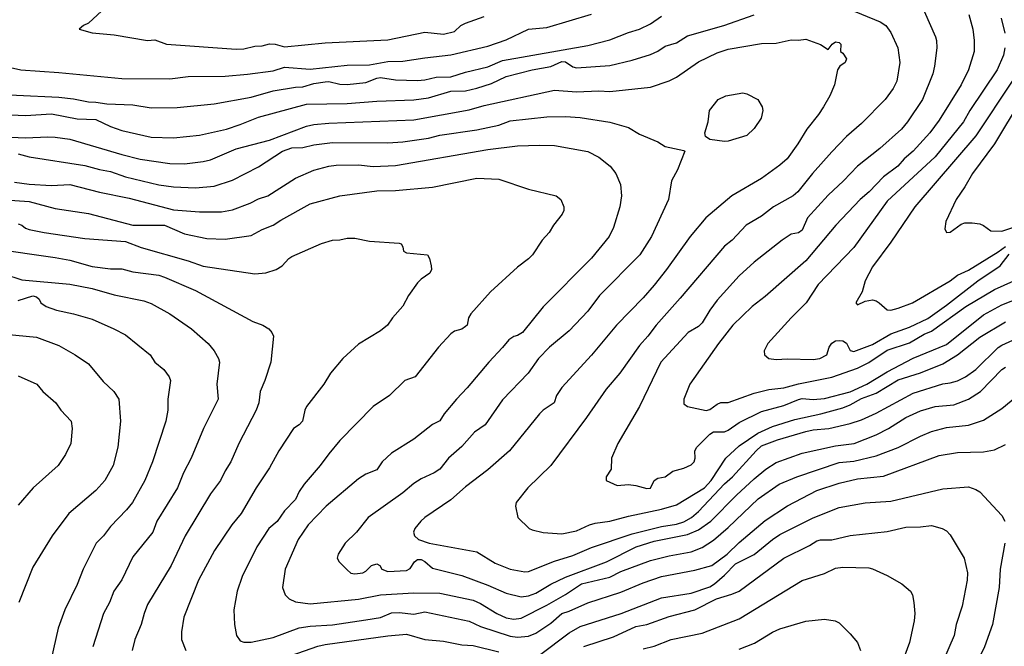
# Model space of a CAD drawing. Header units: metres. Extents: x -46681 to -43747, y -240911 to -237677.
# Tile 768 of 1056: x -45594 to -45461, y -238027 to -237943. Entities that reach past the tile are written whole.
import ezdxf

# ---------------------------------------------------------------- set-up
doc = ezdxf.new("R2010")
doc.units = ezdxf.units.M
doc.layers.add('CONTOUR_INDEX', color=1, linetype='Continuous')
doc.layers.add('CONTOUR_INTER', color=3, linetype='Continuous')

msp = doc.modelspace()

# ---------------------------------------------------------------- linework, layer by layer
at = {"layer": 'CONTOUR_INDEX'}
for points, elevation in [([(-45484.1, -237940.55), (-45478.05, -237943.02), (-45477.31, -237943.52), (-45476.6, -237944.43), (-45475.68, -237946.52), (-45475.38, -237948.52), (-45475.82, -237951.02), (-45476.28, -237952.02), (-45477.36, -237953.52), (-45480.6, -237956.76), (-45482.6, -237958.51), (-45484.6, -237960.58), (-45487.22, -237963.52), (-45489.2, -237966.02), (-45489.82, -237966.52), (-45492.49, -237968.02), (-45494.1, -237969.31), (-45496.15, -237970.52), (-45498.07, -237972.52), (-45499.1, -237973.35), (-45505.1, -237980.4), (-45508.35, -237984.02), (-45509.45, -237985.52), (-45510.6, -237986.79), (-45513.26, -237990.52), (-45515.1, -237992.68), (-45517.77, -237996.52), (-45522.57, -238003.02), (-45525.68, -238006.02), (-45527.25, -238008.02), (-45527.34, -238008.52), (-45527.03, -238010.02), (-45525.52, -238011.52), (-45525.1, -238011.73), (-45523.6, -238012.05), (-45521.1, -238012.24), (-45519.1, -238011.85), (-45517.33, -238011.02), (-45516.6, -238010.81), (-45514.6, -238010.53), (-45512.1, -238009.84), (-45507.6, -238008.93), (-45505.6, -238008.33), (-45501.79, -238006.02), (-45500.91, -238005.02), (-45498.94, -238002.02), (-45497.1, -238000.37), (-45494.6, -237998.63), (-45492.6, -237997.75), (-45489.6, -237996.79), (-45486.07, -237996.02), (-45483.1, -237995.21), (-45482.1, -237994.82), (-45480.6, -237993.97), (-45478.6, -237993.23), (-45475.6, -237991.44), (-45472.6, -237990.49), (-45469.6, -237989.24), (-45467.6, -237988.03), (-45464.6, -237985.64), (-45461.1, -237983.58)], 75), ([(-45595.6, -237955.57), (-45593.6, -237955.69), (-45590.1, -237955.46), (-45586.6, -237956.11), (-45584.1, -237956.22), (-45582.1, -237957.16), (-45580.6, -237957.7), (-45576.6, -237958.61), (-45573.6, -237958.71), (-45570.1, -237958.35), (-45566.42, -237957.52), (-45564.6, -237956.91), (-45562.1, -237955.88), (-45555.6, -237954.13), (-45550.1, -237954.05), (-45546.1, -237953.73), (-45541.1, -237953.54), (-45539.1, -237953.28), (-45536.1, -237952.38), (-45534.1, -237952.34), (-45532.6, -237952), (-45530.6, -237951.34), (-45528.6, -237950.4), (-45525.1, -237949.52), (-45522.6, -237949.06), (-45521.1, -237948.37), (-45520.6, -237948.4), (-45519.6, -237949.08), (-45519.1, -237949.23), (-45514.6, -237948.9), (-45511.6, -237948.21), (-45509.1, -237947.42), (-45508.1, -237946.98), (-45507.1, -237946.3), (-45505.6, -237945.83), (-45504.1, -237944.88), (-45499.2, -237943.52), (-45495.1, -237942.05)], 75), ([(-45459, -237953.52), (-45462.59, -237959.52), (-45465.59, -237963.52), (-45466.6, -237965.33), (-45467.8, -237967.02), (-45469.16, -237970.02), (-45469.3, -237971.02), (-45469.1, -237971.51), (-45468.6, -237971.47), (-45467.1, -237970.38), (-45466.6, -237970.21), (-45465.6, -237970.18), (-45464.6, -237970.33), (-45464.1, -237970.53), (-45463.1, -237971.28), (-45461.6, -237971.31), (-45460.1, -237970.83)], 70), ([(-45594.6, -237970.34), (-45594.1, -237970.49), (-45593.6, -237970.89), (-45593.1, -237971.11), (-45591.1, -237971.52), (-45585.6, -237972.32), (-45580.1, -237972.72), (-45577.96, -237973.52), (-45571.6, -237975.32), (-45569.6, -237976.04), (-45562.6, -237977.1), (-45561.1, -237976.95), (-45559.72, -237976.52), (-45558.91, -237976.02), (-45558, -237975.02), (-45557.6, -237974.75), (-45553.6, -237973), (-45552.1, -237972.52), (-45551.1, -237972.5), (-45550.1, -237972.28), (-45549.1, -237972.25), (-45547.1, -237972.66), (-45543.1, -237972.96), (-45542.83, -237973.02), (-45542.6, -237973.45), (-45542.52, -237974.02), (-45542.1, -237974.23), (-45539.26, -237974.52), (-45538.97, -237975.02), (-45538.76, -237976.02), (-45538.71, -237976.52), (-45538.96, -237977.02), (-45540.1, -237977.8), (-45540.6, -237978.29), (-45541.84, -237980.02), (-45542.6, -237981.48), (-45543.98, -237983.02), (-45544.66, -237984.02), (-45545.6, -237984.79), (-45548.6, -237986.58), (-45550.72, -237988.52), (-45552.39, -237990.52), (-45553.26, -237992.02), (-45555.62, -237995.02), (-45555.86, -237995.52), (-45556.15, -237997.02), (-45556.6, -237997.53), (-45557.35, -237998.02), (-45559.35, -238001.02), (-45560.6, -238003.34), (-45562.43, -238006.02), (-45564.43, -238009.52), (-45565.71, -238011.02), (-45568.05, -238014.52), (-45570.21, -238018.52), (-45572.22, -238023.52), (-45572.51, -238025.52), (-45572.52, -238026.52), (-45571.92, -238028.02)], 80), ([(-45594.6, -237990.89), (-45592.07, -237992.02), (-45591.25, -237993.02), (-45589.51, -237994.52), (-45588.83, -237995.52), (-45587.45, -237997.02), (-45587.28, -237998.02), (-45587.48, -238000.02), (-45588.18, -238001.52), (-45589.19, -238003.02), (-45592.59, -238006.02), (-45594.6, -238008.37)], 85), ([(-45524.1, -238028.65), (-45520.1, -238025.64), (-45518.6, -238024.76), (-45513.07, -238023.02), (-45507.6, -238020.9), (-45503.6, -238020.26), (-45501.1, -238019.43), (-45500.45, -238019.02), (-45499.1, -238017.86), (-45497.6, -238016.31), (-45495.1, -238015.03), (-45492.6, -238013), (-45491.6, -238012.35), (-45487.1, -238010.09), (-45483.6, -238008.71), (-45480.1, -238008.08), (-45476.6, -238007.81), (-45469.6, -238006.18), (-45466.1, -238005.91), (-45465.1, -238006.24), (-45464.6, -238006.56), (-45461.6, -238009.78), (-45461.22, -238010.52)], 80), ([(-45461.18, -238013.52), (-45461.82, -238017.02), (-45461.95, -238019.52), (-45462.87, -238024.52), (-45463.93, -238027.52), (-45466.11, -238032.02), (-45467.3, -238034.02), (-45468.34, -238036.52), (-45468.99, -238039.02), (-45468.97, -238040.52), (-45469.98, -238042.02), (-45470.73, -238044.52), (-45470.9, -238046.02), (-45470.86, -238047.52), (-45470.06, -238051.02), (-45469.45, -238052.02), (-45468.1, -238053.78), (-45467.6, -238054.14), (-45465.6, -238054.84), (-45461.6, -238055.74), (-45458.1, -238056.35)], 80), ([(-45558.6, -238029.03), (-45554.1, -238027.44), (-45553.1, -238027.2), (-45544.6, -238026.04), (-45542.1, -238025.81), (-45539.62, -238026.52), (-45537.1, -238026.77), (-45534.6, -238027.26), (-45533.1, -238027.35), (-45529.6, -238028.23)], 80)]:
    msp.add_lwpolyline(points, dxfattribs=dict(at, elevation=elevation))
at = {"layer": 'CONTOUR_INTER'}
for points, elevation in [([(-45598.1, -237948.63), (-45594.25, -237949.52), (-45589.1, -237949.84), (-45580.6, -237950.66), (-45574.1, -237950.71), (-45571.6, -237950.42), (-45566.6, -237950.36), (-45563.6, -237950.1), (-45560.1, -237949.62), (-45558.6, -237949.13), (-45555.1, -237949.39), (-45550.1, -237948.89), (-45547.1, -237948.82), (-45544.6, -237948.36), (-45542.6, -237948.34), (-45539.6, -237947.86), (-45536.1, -237947.49), (-45531.1, -237946.32), (-45528.6, -237945.42), (-45525.6, -237944), (-45523.1, -237943.79), (-45517.1, -237941.95)], 73), ([(-45583.29, -237941.52), (-45585.1, -237943.18), (-45585.77, -237943.52), (-45586.34, -237944.02), (-45584.6, -237944.5), (-45581.6, -237944.75), (-45577.1, -237945.52), (-45576.1, -237945.43), (-45574.52, -237946.02), (-45565.1, -237946.71), (-45564.1, -237946.64), (-45562.6, -237946.3), (-45561.6, -237946.27), (-45560.6, -237945.99), (-45559.84, -237946.02), (-45558.6, -237946.37), (-45553.1, -237945.83), (-45544.6, -237945.45), (-45539.6, -237944.42), (-45537.1, -237944.67), (-45535.6, -237944.32), (-45534.74, -237943.52), (-45534.1, -237943.17), (-45531.6, -237942.27)], 72), ([(-45472.1, -237941.56), (-45470.58, -237945.02), (-45470.43, -237945.52), (-45470.4, -237946.52), (-45470.71, -237949.02), (-45470.95, -237950.02), (-45472.34, -237953.52), (-45474.35, -237956.52), (-45475.19, -237957.52), (-45478.1, -237960.14), (-45481.12, -237962.52), (-45483.01, -237964.52), (-45485.1, -237966.43), (-45487.86, -237969.52), (-45488.6, -237971.19), (-45489.1, -237971.53), (-45490.1, -237971.73), (-45491.29, -237972.52), (-45495.1, -237975.51), (-45497.1, -237977.34), (-45500.1, -237980.65), (-45501.1, -237981.99), (-45502.1, -237983.72), (-45502.6, -237984.19), (-45504.02, -237985.02), (-45507.72, -237989.02), (-45510.6, -237995.02), (-45513.53, -238000.02), (-45514.37, -238002.02), (-45514.44, -238003.52), (-45515.08, -238004.52), (-45515.08, -238005.02), (-45513.6, -238005.71), (-45512.1, -238005.57), (-45511.1, -238005.7), (-45509.6, -238006.14), (-45509.1, -238006.07), (-45508.59, -238005.02), (-45508.1, -238004.73), (-45507.1, -238004.55), (-45506.1, -238003.77), (-45504.6, -238003.35), (-45503.6, -238002.91), (-45503.18, -238002.52), (-45503.07, -238002.02), (-45503.1, -238001.02), (-45502.83, -238000.52), (-45501.1, -237998.77), (-45500.6, -237998.47), (-45499.1, -237998.45), (-45498.6, -237998.25), (-45497.1, -237997.18), (-45494.1, -237995.7), (-45491.1, -237994.88), (-45489.1, -237994.09), (-45488.6, -237993.96), (-45487.1, -237994.09), (-45485.6, -237993.93), (-45482.1, -237993.04), (-45479.87, -237992.02), (-45477.1, -237990.35), (-45473.6, -237988.5), (-45469.1, -237986.64), (-45464.1, -237982.62), (-45461.6, -237981.28), (-45459.1, -237980.3)], 74), ([(-45466.05, -237942.02), (-45465.53, -237944.02), (-45465.34, -237945.52), (-45465.36, -237947.02), (-45466.1, -237949.52), (-45467.09, -237951.52), (-45470.1, -237956.32), (-45471.34, -237958.02), (-45473.6, -237960.52), (-45474.79, -237961.52), (-45475.65, -237962.52), (-45477.6, -237963.95), (-45479.55, -237966.02), (-45480.78, -237967.02), (-45484.05, -237970.52), (-45488.1, -237975.31), (-45493.6, -237980.15), (-45495.37, -237981.52), (-45497.96, -237984.02), (-45499.91, -237986.52), (-45503.8, -237992.02), (-45504.58, -237994.02), (-45504.6, -237994.66), (-45504.12, -237995.02), (-45501.6, -237995.56), (-45501.1, -237995.44), (-45500.1, -237994.7), (-45499.6, -237994.48), (-45498.6, -237994.51), (-45495.1, -237993.21), (-45493.1, -237992.73), (-45491.1, -237992.5), (-45489.1, -237991.96), (-45484.6, -237991.06), (-45481.1, -237989.84), (-45479.6, -237989.06), (-45477.1, -237987.43), (-45474.1, -237986.4), (-45472.1, -237985.26), (-45471.1, -237984.83), (-45466.46, -237981.52), (-45462.6, -237979.21), (-45459.99, -237978.02)], 73), ([(-45600.6, -237952.67), (-45589.1, -237953.21), (-45587.1, -237953.42), (-45585.1, -237953.84), (-45584.1, -237953.86), (-45582.6, -237954.11), (-45579.1, -237954.22), (-45576.6, -237954.62), (-45573.1, -237954.59), (-45568.1, -237954.08), (-45563.1, -237953.21), (-45560.1, -237952.34), (-45557.1, -237951.83), (-45556.1, -237951.78), (-45554.6, -237951.34), (-45553.1, -237951.1), (-45552.6, -237951.08), (-45551.1, -237951.45), (-45550.1, -237951.47), (-45547.6, -237951.23), (-45546.1, -237950.63), (-45545.6, -237950.55), (-45543.6, -237950.87), (-45540.6, -237950.94), (-45539.6, -237950.87), (-45538.1, -237950.5), (-45536.1, -237950.45), (-45534.1, -237949.8), (-45531.1, -237949.08), (-45529.1, -237948.24), (-45517.6, -237946.23), (-45514.6, -237945.46), (-45512.1, -237944.47), (-45510.57, -237944.02), (-45509.1, -237943.29), (-45507.6, -237942.23)], 74), ([(-45461.68, -237942.52), (-45461.22, -237944.52)], 72), ([(-45596.6, -237958.57), (-45593.6, -237958.7), (-45590.6, -237958.54), (-45589.6, -237958.59), (-45587.6, -237958.89), (-45580.6, -237960.97), (-45578.1, -237961.56), (-45574.1, -237962.18), (-45572.1, -237962.19), (-45569.6, -237961.9), (-45568.6, -237961.65), (-45565.1, -237960.18), (-45560.6, -237959), (-45555.6, -237957.12), (-45554.6, -237956.88), (-45552.6, -237956.69), (-45541.1, -237956.25), (-45533.6, -237954.93), (-45531.6, -237954.34), (-45522.1, -237952.27), (-45519.1, -237952.49), (-45516.1, -237952.35), (-45514.6, -237952.41), (-45509.1, -237951.86), (-45506.6, -237950.99), (-45505.6, -237950.48), (-45502.6, -237948.43), (-45500.1, -237947.2), (-45498.6, -237946.71), (-45494.1, -237945.92), (-45492.1, -237945.89), (-45490.1, -237945.46), (-45489.1, -237945.5), (-45488.1, -237945.37), (-45486.1, -237946.06), (-45485.1, -237946.73), (-45484.56, -237946.02), (-45484.1, -237945.73), (-45483.6, -237945.82), (-45483.39, -237946.02), (-45483.43, -237947.02), (-45483.1, -237947.25), (-45482.62, -237948.02), (-45482.79, -237948.52), (-45483.49, -237949.02), (-45483.83, -237949.52), (-45484.21, -237951.52), (-45484.87, -237953.02), (-45485.73, -237954.52), (-45486.38, -237955.52), (-45487.99, -237957.52), (-45489.17, -237959.52), (-45490.61, -237961.52), (-45491.6, -237962.4), (-45494.1, -237964.21), (-45498.12, -237966.52), (-45501.61, -237969.52), (-45503.73, -237972.02), (-45506.96, -237976.52), (-45508.6, -237978.6), (-45510.1, -237980.33), (-45513.69, -237984.02), (-45517.1, -237988.07), (-45521.1, -237992.45), (-45521.82, -237993.52), (-45522.15, -237994.52), (-45523.6, -237995.52), (-45524.1, -237996.02), (-45528.16, -238001.02), (-45531.1, -238003.61), (-45534.1, -238005.88), (-45536.1, -238007.66), (-45539.62, -238010.02), (-45540.17, -238010.52), (-45540.95, -238011.52), (-45541.15, -238012.02), (-45541.01, -238012.52), (-45540.45, -238013.02), (-45539.03, -238013.52), (-45532.6, -238014.67), (-45530.1, -238016.23), (-45528.1, -238017.05), (-45526.1, -238017.4), (-45525.6, -238017.34), (-45522.1, -238015.93), (-45519.6, -238015.19), (-45517.1, -238014.08), (-45511.6, -238012.24), (-45507.6, -238011.26), (-45505.6, -238010.94), (-45504.6, -238010.61), (-45503.55, -238010.02), (-45502.6, -238009.22), (-45499.1, -238005.5), (-45498.03, -238004.52), (-45494.84, -238001.02), (-45494.1, -238000.37), (-45491.93, -237999.52), (-45488.1, -237998.39), (-45487.1, -237998.18), (-45485.01, -237998.02), (-45482.1, -237997.34), (-45480.6, -237996.83), (-45478.6, -237995.93), (-45473.6, -237993.24), (-45469.6, -237991.95), (-45468.6, -237991.85), (-45467.6, -237991.55), (-45466.53, -237991.02), (-45465.1, -237990.02), (-45462.1, -237987.05), (-45461.6, -237986.73), (-45460.1, -237986.05)], 76), ([(-45461.19, -237946.52), (-45461.38, -237947.52), (-45462.25, -237949.52), (-45465.92, -237955.02), (-45466.79, -237956.52), (-45470.6, -237961.27), (-45477.1, -237967.24), (-45481.62, -237973.52), (-45486.44, -237978.52), (-45488.08, -237981.02), (-45490.1, -237983.02), (-45493.22, -237986.52), (-45493.74, -237987.52), (-45493.69, -237988.02), (-45493.12, -237988.52), (-45492.1, -237988.69), (-45490.6, -237988.58), (-45487.1, -237988.66), (-45486.2, -237988.52), (-45485.26, -237988.02), (-45484.94, -237987.02), (-45484.6, -237986.47), (-45484.1, -237986.16), (-45483.6, -237986.09), (-45483.1, -237986.14), (-45482.6, -237986.46), (-45482.1, -237987.44), (-45481.6, -237987.58), (-45479.1, -237986.63), (-45476.6, -237985.21), (-45474.1, -237984.3), (-45471.6, -237983.12), (-45469.1, -237981.34), (-45464.87, -237978.02), (-45461.82, -237976.02), (-45460.6, -237974.45)], 72), ([(-45460.22, -237951.02), (-45465.1, -237958.41), (-45473.39, -237968.02), (-45476.6, -237972.82), (-45479.1, -237976.14), (-45480.09, -237978.02), (-45480.5, -237979.52), (-45481.34, -237981.02), (-45481.1, -237981.27), (-45480.1, -237980.79), (-45479.1, -237980.61), (-45478.6, -237980.73), (-45478.17, -237981.02), (-45477.1, -237981.97), (-45476.6, -237981.98), (-45475.6, -237981.74), (-45473.68, -237981.02), (-45468.6, -237978.02), (-45467.6, -237977.29), (-45466.1, -237976.59), (-45462.1, -237974.12), (-45461.1, -237973.39)], 71), ([(-45498.93, -237953.02), (-45496.6, -237952.6), (-45496.1, -237952.73), (-45494.6, -237953.51), (-45493.99, -237954.52), (-45493.91, -237955.02), (-45494.13, -237956.02), (-45495.1, -237957.45), (-45496.1, -237958.36), (-45498.6, -237959.15), (-45499.1, -237959.2), (-45501.1, -237958.9), (-45501.66, -237958.52), (-45501.77, -237958.02), (-45501.31, -237956.52), (-45501.12, -237955.02), (-45499.97, -237953.52), (-45498.93, -237953.02)], 77), ([(-45594.6, -237960.85), (-45593.1, -237961.26), (-45585.6, -237962.44), (-45583.6, -237962.98), (-45582.1, -237963.24), (-45580.1, -237963.96), (-45575.6, -237965.03), (-45573.6, -237965.33), (-45570.6, -237965.44), (-45568.1, -237965.21), (-45565.6, -237964.43), (-45562.1, -237962.62), (-45558.84, -237960.52), (-45557.6, -237960.07), (-45556.1, -237959.99), (-45554.6, -237959.62), (-45552.1, -237959.32), (-45544.6, -237959.37), (-45542.6, -237959.24), (-45539.1, -237958.75), (-45537.6, -237958.32), (-45532.6, -237957.61), (-45529.6, -237956.99), (-45528.1, -237956.38), (-45523.1, -237955.87), (-45520.6, -237955.81), (-45518.6, -237955.94), (-45514.6, -237956.59), (-45512.1, -237957.31), (-45510.6, -237958.22), (-45508.1, -237959.25), (-45507.1, -237959.87), (-45504.6, -237960.4), (-45504.48, -237960.52), (-45505.45, -237963.02), (-45506.26, -237964.52), (-45506.65, -237967.02), (-45508.95, -237972.02), (-45510.56, -237974.52), (-45516.01, -237980.02), (-45517.6, -237982.12), (-45520.1, -237984.78), (-45522.75, -237987.02), (-45524.23, -237988.52), (-45525.64, -237990.52), (-45529.1, -237994.15), (-45531.46, -237997.52), (-45532.91, -237998.52), (-45534.6, -238000.42), (-45536.4, -238002.02), (-45537.6, -238003.52), (-45538.37, -238004.02), (-45540.1, -238004.8), (-45541.1, -238005.45), (-45542.6, -238006.71), (-45547.28, -238010.02), (-45548.87, -238012.02), (-45550.38, -238013.52), (-45551.33, -238015.02), (-45551.46, -238015.52), (-45551.19, -238016.02), (-45550.1, -238017.14), (-45549.6, -238017.55), (-45549.1, -238017.68), (-45548.01, -238017.52), (-45547.6, -238017.32), (-45546.82, -238016.52), (-45546.1, -238016.29), (-45545.68, -238016.52), (-45545.41, -238017.02), (-45544.6, -238017.33), (-45542.1, -238017.19), (-45541.6, -238016.94), (-45541.01, -238016.02), (-45540.6, -238015.74), (-45540.1, -238015.74), (-45539.6, -238015.97), (-45538.6, -238016.89), (-45534.6, -238017.9), (-45531.1, -238019.17), (-45528.6, -238020.28), (-45526.6, -238020.77), (-45525.6, -238020.63), (-45524.6, -238020.26), (-45522.6, -238019.04), (-45520.6, -238018.09), (-45515.07, -238016.02), (-45511.04, -238014.02), (-45508.6, -238013.23), (-45504.1, -238012.32), (-45502.6, -238011.73), (-45500.96, -238010.52), (-45497.47, -238007.02), (-45495.1, -238004.83), (-45493.52, -238003.52), (-45492.1, -238002.62), (-45488.6, -238001.33), (-45484.1, -238000.37), (-45481.59, -238000.02), (-45478.6, -237998.88), (-45476.91, -237998.02), (-45474.6, -237996.53), (-45472.6, -237995.63), (-45470.6, -237995.01), (-45468.1, -237994.79), (-45466.1, -237994.02), (-45464.48, -237993.02), (-45461.6, -237990.03), (-45461.1, -237989.69)], 77), ([(-45595.1, -237964.68), (-45593.1, -237964.97), (-45590.1, -237965.13), (-45587.6, -237965), (-45583.6, -237966.04), (-45579.6, -237966.86), (-45573.6, -237968.43), (-45570.1, -237968.71), (-45567.1, -237968.71), (-45565.6, -237968.45), (-45563.23, -237967.52), (-45562.1, -237966.93), (-45560.84, -237966.52), (-45557.1, -237964.13), (-45554.6, -237963.05), (-45552.6, -237962.52), (-45551.6, -237962.39), (-45548.6, -237962.34), (-45546.6, -237962.57), (-45543.6, -237962.44), (-45531.1, -237960.28), (-45527.1, -237959.8), (-45524.1, -237959.67), (-45522.1, -237959.74), (-45517.6, -237960.54), (-45516.1, -237961.29), (-45514.54, -237962.52), (-45513.79, -237963.52), (-45513.14, -237965.02), (-45513.03, -237966.52), (-45513.27, -237968.02), (-45514.1, -237970.82), (-45514.7, -237972.02), (-45517.1, -237974.97), (-45523.6, -237981.54), (-45526.39, -237985.02), (-45527.1, -237985.42), (-45527.6, -237985.56), (-45528.27, -237986.02), (-45529.1, -237987.06), (-45530.98, -237989.02), (-45533.88, -237992.52), (-45535.34, -237994.02), (-45536.98, -237996.02), (-45537.6, -237996.98), (-45538.6, -237997.45), (-45541.1, -237999.46), (-45544.1, -238001.36), (-45545.37, -238002.52), (-45546.1, -238003.61), (-45547.6, -238004.18), (-45548.6, -238004.79), (-45552.94, -238008.52), (-45555.38, -238011.02), (-45556.76, -238013.02), (-45558.51, -238017.02), (-45558.84, -238019.52), (-45558.48, -238020.52), (-45557.97, -238021.02), (-45557.1, -238021.43), (-45555.1, -238021.71), (-45548.6, -238021.1), (-45545.6, -238020.51), (-45541.1, -238020.23), (-45537.6, -238020.28), (-45533.1, -238021.21), (-45532.1, -238021.67), (-45529.9, -238023.02), (-45528.6, -238023.59), (-45527.6, -238023.79), (-45526.6, -238023.64), (-45523.1, -238021.9), (-45520.6, -238020.45), (-45518.45, -238019.02), (-45514.6, -238018.1), (-45513.1, -238017.36), (-45509.1, -238015.87), (-45506.6, -238015.23), (-45503.6, -238014.7), (-45502.1, -238014.12), (-45500.6, -238013.12), (-45498.6, -238011.4), (-45494.57, -238007.52), (-45491.69, -238005.52), (-45489.33, -238004.52), (-45483.6, -238002.61), (-45481.6, -238002.43), (-45478.6, -238001.71), (-45475.6, -238000.56), (-45472.62, -237999.02), (-45471.1, -237998.42), (-45469.1, -237997.89), (-45466.1, -237997.54), (-45464.1, -237996.9), (-45461.6, -237995.28), (-45458.6, -237992.81)], 78), ([(-45601.6, -237966.72), (-45593.1, -237967.29), (-45589.6, -237968.25), (-45585.1, -237968.93), (-45579.1, -237970.52), (-45574.79, -237970.52), (-45572.1, -237971.67), (-45569.1, -237972.31), (-45566.6, -237972.39), (-45563.1, -237971.9), (-45561.6, -237971.1), (-45560.1, -237970.51), (-45559.1, -237969.82), (-45555.1, -237967.63), (-45551.1, -237966.56), (-45546.1, -237965.87), (-45543.6, -237965.84), (-45538.6, -237965.36), (-45532.6, -237964.16), (-45529.6, -237964.28), (-45525.6, -237965.65), (-45521.88, -237966.52), (-45521.25, -237967.02), (-45520.83, -237968.02), (-45520.83, -237968.52), (-45521.04, -237969.02), (-45522.24, -237970.52), (-45522.82, -237971.52), (-45523.77, -237972.52), (-45525.06, -237974.52), (-45525.6, -237975.08), (-45527.1, -237976.17), (-45530.72, -237979.52), (-45533.38, -237982.52), (-45533.73, -237983.02), (-45533.89, -237984.02), (-45534.1, -237984.23), (-45534.6, -237984.57), (-45535.6, -237984.85), (-45536.1, -237985.2), (-45537.78, -237987.02), (-45540.91, -237991.02), (-45542.34, -237991.52), (-45544.37, -237993.52), (-45546.6, -237995.01), (-45551.1, -237999.65), (-45552.6, -238001.42), (-45553.76, -238003.02), (-45555.92, -238005.52), (-45556.61, -238006.52), (-45557.1, -238007.6), (-45558.6, -238009.15), (-45559.6, -238010.58), (-45560.71, -238011.52), (-45562.33, -238014.02), (-45564.3, -238018.02), (-45564.97, -238020.02), (-45565.44, -238022.52), (-45565.37, -238024.52), (-45565.09, -238026.02), (-45564.6, -238026.74), (-45564.1, -238026.9), (-45563.1, -238026.9), (-45560.1, -238026.29), (-45556.6, -238024.98), (-45555.1, -238024.74), (-45552.1, -238024.54), (-45547.6, -238023.9), (-45545.6, -238023.56), (-45544.1, -238022.92), (-45543.1, -238022.89), (-45541.1, -238023.11), (-45539.6, -238022.79), (-45533.6, -238024.05), (-45532.1, -238024.78), (-45528.1, -238026.07), (-45527.1, -238026.21), (-45525.6, -238026.09), (-45524.6, -238025.67), (-45522.6, -238024.35), (-45521.1, -238023.01), (-45520.1, -238022.69), (-45517.6, -238021.56), (-45513.1, -238020.15), (-45510.1, -238018.86), (-45507.6, -238018.04), (-45503.1, -238017.18), (-45500.81, -238016.52), (-45498.72, -238015.02), (-45497.1, -238013.41), (-45493.6, -238010.46), (-45490.6, -238008.48), (-45486.6, -238006.4), (-45483.6, -238005.41), (-45481.1, -238004.83), (-45477.6, -238004.43), (-45470.1, -238001.64), (-45467.6, -238001.24), (-45464.1, -238001.16), (-45462.6, -238000.87), (-45461.1, -238000.18)], 79), ([(-45598.1, -237973.64), (-45589.6, -237974.87), (-45587.6, -237975.25), (-45584.6, -237976.09), (-45582.1, -237976.41), (-45580.6, -237976.4), (-45579.1, -237976.81), (-45575.6, -237977.29), (-45574.82, -237977.52), (-45570.6, -237979.36), (-45562.86, -237983.52), (-45561.5, -237984.02), (-45560.72, -237984.52), (-45560.3, -237985.02), (-45560.09, -237985.52), (-45560.44, -237989.02), (-45561.26, -237991.52), (-45561.9, -237993.02), (-45562.06, -237994.52), (-45562.44, -237995.52), (-45564.78, -238000.02), (-45565.84, -238002.52), (-45566.6, -238003.71), (-45567.23, -238005.02), (-45568.6, -238006.86), (-45572.01, -238012.52), (-45573.92, -238016.52), (-45577.1, -238021.82), (-45577.58, -238023.02), (-45577.96, -238024.52), (-45578.81, -238026.52), (-45579.18, -238028.02)], 81), ([(-45596.6, -237977.09), (-45594.1, -237977.89), (-45587.6, -237978.5), (-45584.6, -237979.06), (-45581.6, -237979.93), (-45577.6, -237980.76), (-45576.6, -237981.1), (-45574.1, -237982.5), (-45571.17, -237984.52), (-45568.92, -237986.52), (-45568.08, -237987.52), (-45567.5, -237988.52), (-45567.37, -237989.02), (-45567.75, -237992.02), (-45567.56, -237994.02), (-45569.53, -237998.02), (-45571.19, -238002.02), (-45572.25, -238004.02), (-45573.07, -238006.02), (-45575.86, -238010.52), (-45576.38, -238012.02), (-45579.1, -238015.37), (-45580.6, -238018.46), (-45581.64, -238020.02), (-45582.24, -238021.52), (-45583.04, -238023.02), (-45584.52, -238027.52)], 82), ([(-45594.6, -237980.68), (-45592.6, -237980.05), (-45592.1, -237980.2), (-45591.74, -237980.52), (-45591.54, -237981.02), (-45590.83, -237981.52), (-45589.43, -237982.02), (-45587.1, -237982.5), (-45584.6, -237983.22), (-45581.65, -237984.52), (-45580.1, -237985.36), (-45576.77, -237988.02), (-45576.1, -237989.03), (-45574.92, -237990.02), (-45574.2, -237991.02), (-45574, -237991.52), (-45574.36, -237994.02), (-45574.35, -237995.52), (-45574.63, -237997.02), (-45576.43, -238002.52), (-45577.49, -238005.02), (-45579.16, -238008.02), (-45579.93, -238009.02), (-45582.1, -238011.24), (-45583.06, -238012.52), (-45584.03, -238013.52), (-45585.82, -238017.02), (-45586.6, -238019.08), (-45588.29, -238022.52), (-45589.18, -238025.02), (-45590.54, -238031.02)], 83), ([(-45599.6, -237984.91), (-45592.1, -237985.66), (-45589.1, -237986.77), (-45586.91, -237988.02), (-45585.1, -237989.25), (-45583.1, -237991.63), (-45581.64, -237993.02), (-45580.99, -237994.02), (-45580.78, -237997.02), (-45581.1, -238000.52), (-45581.77, -238003.02), (-45582.89, -238005.02), (-45584.1, -238006.38), (-45587.76, -238009.52), (-45589.99, -238012.52), (-45592.6, -238016.75), (-45594.51, -238021.52)], 84), ([(-45518.1, -238027.49), (-45514.1, -238026.16), (-45511.1, -238024.79), (-45509.6, -238024.5), (-45506.6, -238023.43), (-45503.1, -238022.54), (-45500.17, -238021.02), (-45498.1, -238020.43), (-45497.1, -238020.01), (-45491.1, -238015.54), (-45487.6, -238013.84), (-45486.6, -238013.2), (-45486.1, -238013.07), (-45484.6, -238013.07), (-45482.1, -238012.47), (-45477.1, -238011.92), (-45474.6, -238011.33), (-45472.6, -238011.3), (-45471.1, -238011.12), (-45469.67, -238011.52), (-45469.1, -238011.86), (-45468.6, -238012.38), (-45466.69, -238015.52), (-45466.27, -238017.52), (-45466.28, -238018.52), (-45466.98, -238022.02), (-45467.79, -238024.52), (-45468.06, -238026.02), (-45470.23, -238031.02)], 81), ([(-45510.1, -238027.81), (-45508.6, -238027.43), (-45506.29, -238026.52), (-45502.1, -238025.67), (-45497.1, -238023.75), (-45488.6, -238018.57), (-45485.6, -238017.63), (-45484.1, -238016.9), (-45483.1, -238016.77), (-45479.6, -238016.85), (-45479.1, -238016.99), (-45477.1, -238017.88), (-45475.12, -238019.02), (-45473.97, -238020.02), (-45473.68, -238020.52), (-45473.51, -238021.52), (-45473.39, -238023.02), (-45473.45, -238024.02), (-45474.1, -238026.95), (-45475.21, -238030.02)], 82), ([(-45497.1, -238027.83), (-45495.05, -238027.02), (-45492.6, -238025.54), (-45491.6, -238025.08), (-45488.1, -238024.08), (-45485.6, -238023.8), (-45484.13, -238024.02), (-45483.6, -238024.3), (-45482.1, -238025.76), (-45481.1, -238026.96), (-45480.72, -238028.02)], 83)]:
    msp.add_lwpolyline(points, dxfattribs=dict(at, elevation=elevation))

doc.saveas('drawing.dxf')
